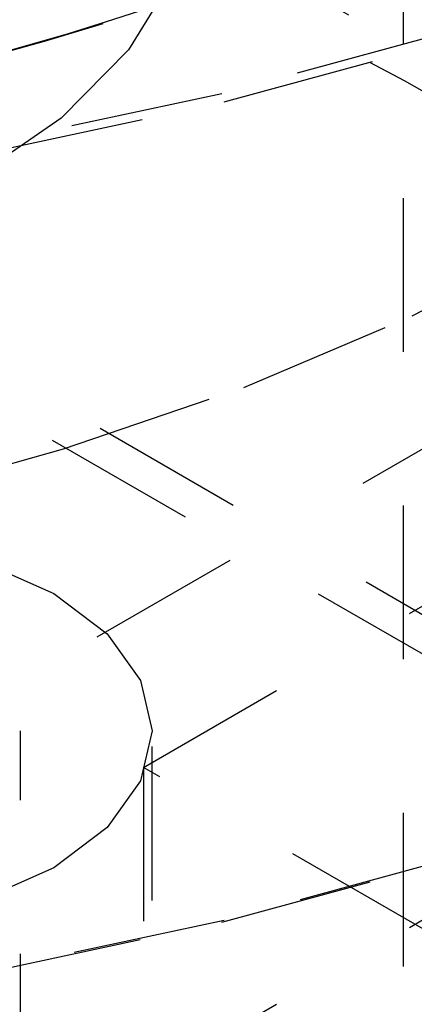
# Model space of a CAD drawing. Header units: inches. Extents: x 1907 to 2452, y -210 to -54.
# Tile 258 of 656: x 1998.738 to 1998.995, y -195.836 to -195.195. Entities that reach past the tile are written whole.
import ezdxf

# ---------------------------------------------------------------- set-up
doc = ezdxf.new("R2010")
doc.units = ezdxf.units.IN
doc.header["$LTSCALE"] = 0.5
doc.header["$MEASUREMENT"] = 0
doc.linetypes.add('HIDDEN', pattern=[0.225, 0.15, -0.075])
doc.layers.add('SID-M-H', color=4, linetype='HIDDEN')

msp = doc.modelspace()

# ---------------------------------------------------------------- linework, layer by layer
at = {"layer": 'SID-M-H'}
for p, q in [((1998.98779, -194.31134), (1998.98779, -195.96558)), ((1998.34583, -194.84207), (2001.43942, -196.62796)), ((1998.83856, -195.16668), (1998.80886, -195.21487)), ((1999.01521, -195.20379), (1998.86963, -195.24347)), ((1998.87114, -195.24874), (1999.01703, -195.20897)), ((1998.80886, -195.21487), (1998.7649, -195.25928)), ((1998.86963, -195.24347), (1998.71867, -195.27578)), ((1999.39448, -195.24704), (1997.98027, -196.06345)), ((1998.71987, -195.28111), (1998.87114, -195.24874)), ((1998.81853, -195.68169), (1999.56983, -195.24798)), ((1998.7649, -195.25928), (1998.70804, -195.29851)), ((1998.99363, -195.388), (1999.09465, -195.33531)), ((1999.56983, -195.91127), (1998.59755, -195.34999)), ((1999.53889, -195.91893), (1998.5843, -195.36785)), ((1998.8839, -195.43452), (1998.99363, -195.388)), ((1998.76657, -195.47439), (1998.8839, -195.43452)), ((1998.81853, -195.88583), (1999.56983, -195.45211)), ((1998.7058, -195.49161), (1998.76657, -195.47439)), ((1998.71492, -195.5486), (1998.76017, -195.56865)), ((1998.76017, -195.56865), (1998.79489, -195.59477)), ((1998.79489, -195.59477), (1998.81672, -195.62519)), ((1998.81672, -195.62519), (1998.82417, -195.65784)), ((1998.73848, -196.70301), (1998.73848, -195.65784)), ((1998.82417, -195.65784), (1998.81672, -195.69049)), ((1998.82417, -196.36823), (1998.82417, -195.65784)), ((1998.81853, -195.68169), (1998.81853, -195.88583)), ((1999.34886, -195.98785), (1998.81853, -195.68169)), ((1998.81672, -195.69049), (1998.79489, -195.72091)), ((1998.79489, -195.72091), (1998.76017, -195.74703)), ((1998.86963, -195.78239), (1999.01521, -195.7427)), ((1999.01703, -195.74151), (1998.87114, -195.78127)), ((1998.76017, -195.74703), (1998.71492, -195.76708)), ((1998.71867, -195.81469), (1998.86963, -195.78239)), ((1998.87114, -195.78127), (1998.71987, -195.81365))]:
    msp.add_line(p, q, dxfattribs=at)
for centre, radius, start, end in [((1998.32641, -193.72172), 1.54778, 283.8185, 301.59546), ((1998.30491, -193.66168), 1.61102, 284.9733, 299.3546), ((1998.37045, -196.35667), 1.28064, 48.85908, 76.92857)]:
    msp.add_arc(centre, radius, start, end, dxfattribs=at)

doc.saveas('drawing.dxf')
